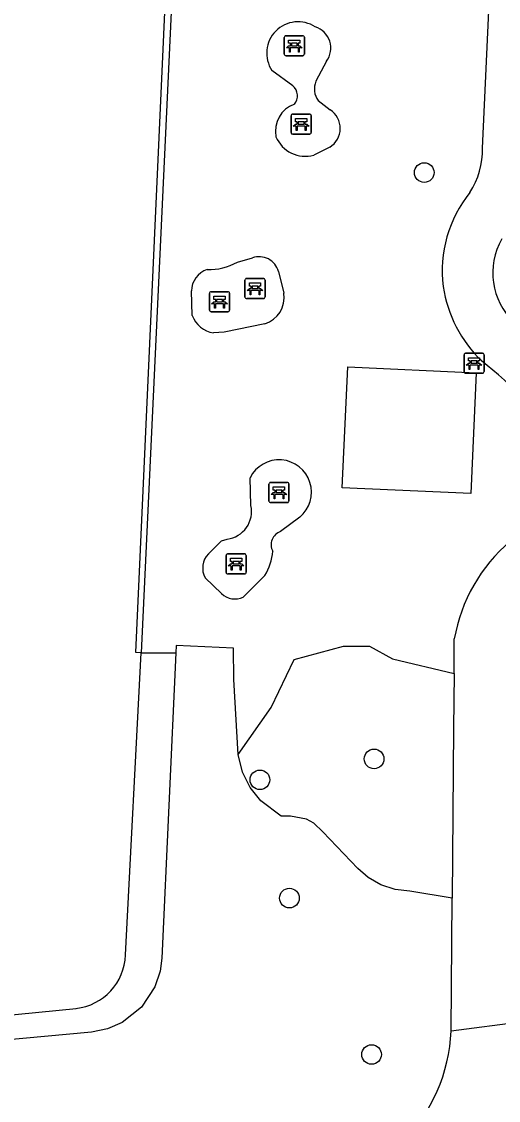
# Model space of a CAD drawing. Extents: x 160732 to 162105, y 387428 to 388479.
# Drawn here: x 160854.3 to 160878.1, y 387806.4 to 387860.3 of the extents above; entities that cross this region are included whole.
import ezdxf

# ---------------------------------------------------------------- set-up
doc = ezdxf.new("R2010")
doc.units = 0
for name, color, linetype in [('IMGEO_Bank', 7, 'Continuous'), ('IMGEO_Boom', 7, 'Continuous'), ('IMGEO_Groenvoorziening', 7, 'Continuous'), ('IMGEO_Kademuur', 7, 'Continuous'), ('IMGEO_Meer_plas_ven_vijver', 7, 'Continuous'), ('IMGEO_Voetpad_gesloten', 7, 'Continuous'), ('IMGEO_Voetpad_halfverhard', 7, 'Continuous')]:
    doc.layers.add(name, color=color, linetype=linetype)

msp = doc.modelspace()

# ---------------------------------------------------------------- linework, layer by layer
at = {"layer": 'IMGEO_Bank'}
for p, q in [((160867.436, 387858.649), (160867.436, 387859.49)), ((160867.436, 387859.49), (160867.436, 387858.649)), ((160867.511, 387859.574), (160868.352, 387859.574)), ((160868.352, 387859.574), (160867.511, 387859.574)), ((160868.436, 387859.499), (160868.436, 387858.658)), ((160868.436, 387858.658), (160868.436, 387859.499)), ((160868.133, 387858.972), (160867.74, 387858.972)), ((160867.745, 387859.08), (160867.745, 387859.186)), ((160867.789, 387859.186), (160867.789, 387859.08)), ((160868.077, 387859.192), (160867.795, 387859.192)), ((160867.795, 387859.074), (160868.077, 387859.074)), ((160868.083, 387859.08), (160868.083, 387859.186)), ((160868.127, 387859.186), (160868.127, 387859.08)), ((160868.361, 387858.574), (160867.52, 387858.574)), ((160867.52, 387858.574), (160868.361, 387858.574)), ((160867.777, 387854.735), (160867.777, 387855.576)), ((160867.777, 387855.576), (160867.777, 387854.735)), ((160867.852, 387855.66), (160868.693, 387855.66)), ((160868.693, 387855.66), (160867.852, 387855.66)), ((160868.086, 387855.166), (160868.086, 387855.272)), ((160868.13, 387855.272), (160868.13, 387855.166)), ((160868.418, 387855.278), (160868.136, 387855.278)), ((160868.136, 387855.16), (160868.418, 387855.16)), ((160868.424, 387855.166), (160868.424, 387855.272)), ((160868.468, 387855.272), (160868.468, 387855.166)), ((160868.777, 387855.585), (160868.777, 387854.744)), ((160868.777, 387854.744), (160868.777, 387855.585)), ((160868.702, 387854.66), (160867.861, 387854.66)), ((160867.861, 387854.66), (160868.702, 387854.66)), ((160868.474, 387855.058), (160868.081, 387855.058)), ((160865.474, 387846.523), (160865.474, 387847.364)), ((160865.474, 387847.364), (160865.474, 387846.523)), ((160865.549, 387847.448), (160866.39, 387847.448)), ((160866.39, 387847.448), (160865.549, 387847.448)), ((160865.783, 387846.954), (160865.783, 387847.06)), ((160865.827, 387847.06), (160865.827, 387846.954)), ((160866.115, 387847.066), (160865.833, 387847.066)), ((160866.121, 387846.954), (160866.121, 387847.06)), ((160866.165, 387847.06), (160866.165, 387846.954)), ((160866.474, 387847.373), (160866.474, 387846.532)), ((160866.474, 387846.532), (160866.474, 387847.373)), ((160863.703, 387845.865), (160863.703, 387846.706)), ((160863.703, 387846.706), (160863.703, 387845.865)), ((160863.778, 387846.79), (160864.619, 387846.79)), ((160864.619, 387846.79), (160863.778, 387846.79)), ((160864.703, 387846.715), (160864.703, 387845.874)), ((160864.703, 387845.874), (160864.703, 387846.715)), ((160866.171, 387846.846), (160865.778, 387846.846)), ((160865.833, 387846.948), (160866.115, 387846.948)), ((160864.4, 387846.188), (160864.007, 387846.188)), ((160864.012, 387846.296), (160864.012, 387846.402)), ((160864.056, 387846.402), (160864.056, 387846.296)), ((160864.344, 387846.408), (160864.062, 387846.408)), ((160864.062, 387846.29), (160864.344, 387846.29)), ((160864.35, 387846.296), (160864.35, 387846.402)), ((160864.394, 387846.402), (160864.394, 387846.296)), ((160866.399, 387846.448), (160865.558, 387846.448)), ((160865.558, 387846.448), (160866.399, 387846.448)), ((160864.628, 387845.79), (160863.787, 387845.79)), ((160863.787, 387845.79), (160864.628, 387845.79)), ((160876.405, 387842.79), (160876.405, 387843.631)), ((160876.405, 387843.631), (160876.405, 387842.79)), ((160876.48, 387843.715), (160877.321, 387843.715)), ((160877.321, 387843.715), (160876.48, 387843.715)), ((160876.714, 387843.221), (160876.714, 387843.327)), ((160876.758, 387843.327), (160876.758, 387843.221)), ((160877.046, 387843.333), (160876.764, 387843.333)), ((160877.052, 387843.221), (160877.052, 387843.327)), ((160877.096, 387843.327), (160877.096, 387843.221)), ((160877.405, 387843.64), (160877.405, 387842.799)), ((160877.405, 387842.799), (160877.405, 387843.64)), ((160877.102, 387843.113), (160876.709, 387843.113)), ((160876.764, 387843.215), (160877.046, 387843.215)), ((160877.33, 387842.715), (160876.489, 387842.715)), ((160876.489, 387842.715), (160877.33, 387842.715)), ((160866.67, 387836.338), (160866.67, 387837.179)), ((160866.67, 387837.179), (160866.67, 387836.338)), ((160866.745, 387837.263), (160867.586, 387837.263)), ((160867.586, 387837.263), (160866.745, 387837.263)), ((160866.979, 387836.769), (160866.979, 387836.875)), ((160867.023, 387836.875), (160867.023, 387836.769)), ((160867.311, 387836.881), (160867.029, 387836.881)), ((160867.317, 387836.769), (160867.317, 387836.875)), ((160867.361, 387836.875), (160867.361, 387836.769)), ((160867.67, 387837.188), (160867.67, 387836.347)), ((160867.67, 387836.347), (160867.67, 387837.188)), ((160867.367, 387836.661), (160866.974, 387836.661)), ((160867.029, 387836.763), (160867.311, 387836.763)), ((160867.595, 387836.263), (160866.754, 387836.263)), ((160866.754, 387836.263), (160867.595, 387836.263)), ((160864.529, 387832.773), (160864.529, 387833.614)), ((160864.529, 387833.614), (160864.529, 387832.773)), ((160864.604, 387833.698), (160865.445, 387833.698)), ((160865.445, 387833.698), (160864.604, 387833.698)), ((160865.529, 387833.623), (160865.529, 387832.782)), ((160865.529, 387832.782), (160865.529, 387833.623)), ((160865.226, 387833.096), (160864.833, 387833.096)), ((160864.838, 387833.204), (160864.838, 387833.31)), ((160864.882, 387833.31), (160864.882, 387833.204)), ((160865.17, 387833.316), (160864.888, 387833.316)), ((160864.888, 387833.198), (160865.17, 387833.198)), ((160865.176, 387833.204), (160865.176, 387833.31)), ((160865.22, 387833.31), (160865.22, 387833.204)), ((160865.454, 387832.698), (160864.613, 387832.698)), ((160864.613, 387832.698), (160865.454, 387832.698))]:
    msp.add_line(p, q, dxfattribs=at)
for points in [[(160867.683, 387858.972), (160867.541, 387858.972), (160867.653, 387859.074), (160867.739, 387859.074)], [(160867.739, 387859.192), (160867.653, 387859.192), (160867.653, 387859.353), (160868.216, 387859.353), (160868.216, 387859.192), (160868.133, 387859.192)], [(160867.733, 387858.965), (160867.733, 387858.758), (160867.69, 387858.758), (160867.69, 387858.965)], [(160868.133, 387859.074), (160868.216, 387859.074), (160868.328, 387858.972), (160868.189, 387858.972)], [(160868.183, 387858.965), (160868.183, 387858.758), (160868.139, 387858.758), (160868.139, 387858.965)], [(160868.024, 387855.058), (160867.882, 387855.058), (160867.994, 387855.16), (160868.08, 387855.16)], [(160868.08, 387855.278), (160867.994, 387855.278), (160867.994, 387855.439), (160868.557, 387855.439), (160868.557, 387855.278), (160868.474, 387855.278)], [(160868.474, 387855.16), (160868.557, 387855.16), (160868.669, 387855.058), (160868.53, 387855.058)], [(160868.074, 387855.051), (160868.074, 387854.844), (160868.031, 387854.844), (160868.031, 387855.051)], [(160868.524, 387855.051), (160868.524, 387854.844), (160868.48, 387854.844), (160868.48, 387855.051)], [(160865.777, 387847.066), (160865.691, 387847.066), (160865.691, 387847.227), (160866.254, 387847.227), (160866.254, 387847.066), (160866.171, 387847.066)], [(160864.006, 387846.408), (160863.92, 387846.408), (160863.92, 387846.569), (160864.483, 387846.569), (160864.483, 387846.408), (160864.4, 387846.408)], [(160865.721, 387846.846), (160865.579, 387846.846), (160865.691, 387846.948), (160865.777, 387846.948)], [(160865.771, 387846.839), (160865.771, 387846.632), (160865.728, 387846.632), (160865.728, 387846.839)], [(160866.171, 387846.948), (160866.254, 387846.948), (160866.366, 387846.846), (160866.227, 387846.846)], [(160866.221, 387846.839), (160866.221, 387846.632), (160866.177, 387846.632), (160866.177, 387846.839)], [(160863.95, 387846.188), (160863.808, 387846.188), (160863.92, 387846.29), (160864.006, 387846.29)], [(160864, 387846.181), (160864, 387845.974), (160863.957, 387845.974), (160863.957, 387846.181)], [(160864.4, 387846.29), (160864.483, 387846.29), (160864.595, 387846.188), (160864.456, 387846.188)], [(160864.45, 387846.181), (160864.45, 387845.974), (160864.406, 387845.974), (160864.406, 387846.181)], [(160876.708, 387843.333), (160876.622, 387843.333), (160876.622, 387843.494), (160877.185, 387843.494), (160877.185, 387843.333), (160877.102, 387843.333)], [(160876.652, 387843.113), (160876.51, 387843.113), (160876.622, 387843.215), (160876.708, 387843.215)], [(160876.702, 387843.106), (160876.702, 387842.899), (160876.659, 387842.899), (160876.659, 387843.106)], [(160877.102, 387843.215), (160877.185, 387843.215), (160877.297, 387843.113), (160877.158, 387843.113)], [(160877.152, 387843.106), (160877.152, 387842.899), (160877.108, 387842.899), (160877.108, 387843.106)], [(160866.973, 387836.881), (160866.887, 387836.881), (160866.887, 387837.042), (160867.45, 387837.042), (160867.45, 387836.881), (160867.367, 387836.881)], [(160866.917, 387836.661), (160866.775, 387836.661), (160866.887, 387836.763), (160866.973, 387836.763)], [(160866.967, 387836.654), (160866.967, 387836.447), (160866.924, 387836.447), (160866.924, 387836.654)], [(160867.367, 387836.763), (160867.45, 387836.763), (160867.562, 387836.661), (160867.423, 387836.661)], [(160867.417, 387836.654), (160867.417, 387836.447), (160867.373, 387836.447), (160867.373, 387836.654)], [(160864.776, 387833.096), (160864.634, 387833.096), (160864.746, 387833.198), (160864.832, 387833.198)], [(160864.832, 387833.316), (160864.746, 387833.316), (160864.746, 387833.477), (160865.309, 387833.477), (160865.309, 387833.316), (160865.226, 387833.316)], [(160864.826, 387833.089), (160864.826, 387832.882), (160864.783, 387832.882), (160864.783, 387833.089)], [(160865.226, 387833.198), (160865.309, 387833.198), (160865.421, 387833.096), (160865.282, 387833.096)], [(160865.276, 387833.089), (160865.276, 387832.882), (160865.232, 387832.882), (160865.232, 387833.089)]]:
    msp.add_lwpolyline(points, dxfattribs=at)
for centre, radius, start, end in [((160867.514, 387859.496), 0.0779, 92.4484, 184.2845), ((160867.514, 387859.496), 0.0779, 92.4484, 184.2845), ((160868.358, 387859.496), 0.0779, 2.4484, 94.2845), ((160868.358, 387859.496), 0.0779, 2.4484, 94.2845), ((160867.683, 387858.965), 0.00671, 2.8957, 87.1043), ((160867.74, 387858.965), 0.00671, 92.8957, 177.1043), ((160867.738, 387859.185), 0.00671, 2.8957, 87.1043), ((160867.738, 387859.081), 0.00671, 272.8957, 357.1043), ((160867.795, 387859.185), 0.00671, 92.8957, 177.1043), ((160867.795, 387859.081), 0.00671, 182.8957, 267.1043), ((160868.077, 387859.185), 0.00671, 2.8957, 87.1043), ((160868.077, 387859.081), 0.00671, 272.8957, 357.1043), ((160868.134, 387859.185), 0.00671, 92.8957, 177.1043), ((160868.134, 387859.081), 0.00671, 182.8957, 267.1043), ((160868.132, 387858.965), 0.00671, 2.8957, 87.1043), ((160868.189, 387858.965), 0.00671, 92.8957, 177.1043), ((160867.514, 387858.652), 0.0779, 182.4484, 274.2845), ((160867.514, 387858.652), 0.0779, 182.4484, 274.2845), ((160868.358, 387858.652), 0.0779, 272.4484, 4.2845), ((160868.358, 387858.652), 0.0779, 272.4484, 4.2845), ((160867.855, 387855.582), 0.0779, 92.4484, 184.2845), ((160867.855, 387855.582), 0.0779, 92.4484, 184.2845), ((160868.079, 387855.271), 0.00671, 2.8957, 87.1043), ((160868.079, 387855.167), 0.00671, 272.8957, 357.1043), ((160868.136, 387855.271), 0.00671, 92.8957, 177.1043), ((160868.136, 387855.167), 0.00671, 182.8957, 267.1043), ((160868.418, 387855.271), 0.00671, 2.8957, 87.1043), ((160868.418, 387855.167), 0.00671, 272.8957, 357.1043), ((160868.475, 387855.271), 0.00671, 92.8957, 177.1043), ((160868.475, 387855.167), 0.00671, 182.8957, 267.1043), ((160868.699, 387855.582), 0.0779, 2.4484, 94.2845), ((160868.699, 387855.582), 0.0779, 2.4484, 94.2845), ((160867.855, 387854.738), 0.0779, 182.4484, 274.2845), ((160867.855, 387854.738), 0.0779, 182.4484, 274.2845), ((160868.024, 387855.051), 0.00671, 2.8957, 87.1043), ((160868.081, 387855.051), 0.00671, 92.8957, 177.1043), ((160868.473, 387855.051), 0.00671, 2.8957, 87.1043), ((160868.53, 387855.051), 0.00671, 92.8957, 177.1043), ((160868.699, 387854.738), 0.0779, 272.4484, 4.2845), ((160868.699, 387854.738), 0.0779, 272.4484, 4.2845), ((160865.552, 387847.37), 0.0779, 92.4484, 184.2845), ((160865.552, 387847.37), 0.0779, 92.4484, 184.2845), ((160865.776, 387847.059), 0.00671, 2.8957, 87.1043), ((160865.833, 387847.059), 0.00671, 92.8957, 177.1043), ((160866.115, 387847.059), 0.00671, 2.8957, 87.1043), ((160866.172, 387847.059), 0.00671, 92.8957, 177.1043), ((160866.396, 387847.37), 0.0779, 2.4484, 94.2845), ((160866.396, 387847.37), 0.0779, 2.4484, 94.2845), ((160863.781, 387846.712), 0.0779, 92.4484, 184.2845), ((160863.781, 387846.712), 0.0779, 92.4484, 184.2845), ((160864.625, 387846.712), 0.0779, 2.4484, 94.2845), ((160864.625, 387846.712), 0.0779, 2.4484, 94.2845), ((160865.552, 387846.526), 0.0779, 182.4484, 274.2845), ((160865.552, 387846.526), 0.0779, 182.4484, 274.2845), ((160865.721, 387846.839), 0.00671, 2.8957, 87.1043), ((160865.778, 387846.839), 0.00671, 92.8957, 177.1043), ((160865.776, 387846.955), 0.00671, 272.8957, 357.1043), ((160865.833, 387846.955), 0.00671, 182.8957, 267.1043), ((160866.115, 387846.955), 0.00671, 272.8957, 357.1043), ((160866.172, 387846.955), 0.00671, 182.8957, 267.1043), ((160866.17, 387846.839), 0.00671, 2.8957, 87.1043), ((160866.227, 387846.839), 0.00671, 92.8957, 177.1043), ((160866.396, 387846.526), 0.0779, 272.4484, 4.2845), ((160866.396, 387846.526), 0.0779, 272.4484, 4.2845), ((160863.95, 387846.181), 0.00671, 2.8957, 87.1043), ((160864.007, 387846.181), 0.00671, 92.8957, 177.1043), ((160864.005, 387846.401), 0.00671, 2.8957, 87.1043), ((160864.005, 387846.297), 0.00671, 272.8957, 357.1043), ((160864.062, 387846.401), 0.00671, 92.8957, 177.1043), ((160864.062, 387846.297), 0.00671, 182.8957, 267.1043), ((160864.344, 387846.401), 0.00671, 2.8957, 87.1043), ((160864.344, 387846.297), 0.00671, 272.8957, 357.1043), ((160864.401, 387846.401), 0.00671, 92.8957, 177.1043), ((160864.401, 387846.297), 0.00671, 182.8957, 267.1043), ((160864.399, 387846.181), 0.00671, 2.8957, 87.1043), ((160864.456, 387846.181), 0.00671, 92.8957, 177.1043), ((160863.781, 387845.868), 0.0779, 182.4484, 274.2845), ((160863.781, 387845.868), 0.0779, 182.4484, 274.2845), ((160864.625, 387845.868), 0.0779, 272.4484, 4.2845), ((160864.625, 387845.868), 0.0779, 272.4484, 4.2845), ((160876.483, 387843.637), 0.0779, 92.4484, 184.2845), ((160876.483, 387843.637), 0.0779, 92.4484, 184.2845), ((160876.707, 387843.326), 0.00671, 2.8957, 87.1043), ((160876.764, 387843.326), 0.00671, 92.8957, 177.1043), ((160877.046, 387843.326), 0.00671, 2.8957, 87.1043), ((160877.103, 387843.326), 0.00671, 92.8957, 177.1043), ((160877.327, 387843.637), 0.0779, 2.4484, 94.2845), ((160877.327, 387843.637), 0.0779, 2.4484, 94.2845), ((160876.483, 387842.793), 0.0779, 182.4484, 274.2845), ((160876.483, 387842.793), 0.0779, 182.4484, 274.2845), ((160876.652, 387843.106), 0.00671, 2.8957, 87.1043), ((160876.709, 387843.106), 0.00671, 92.8957, 177.1043), ((160876.707, 387843.222), 0.00671, 272.8957, 357.1043), ((160876.764, 387843.222), 0.00671, 182.8957, 267.1043), ((160877.046, 387843.222), 0.00671, 272.8957, 357.1043), ((160877.103, 387843.222), 0.00671, 182.8957, 267.1043), ((160877.101, 387843.106), 0.00671, 2.8957, 87.1043), ((160877.158, 387843.106), 0.00671, 92.8957, 177.1043), ((160877.327, 387842.793), 0.0779, 272.4484, 4.2845), ((160877.327, 387842.793), 0.0779, 272.4484, 4.2845), ((160866.748, 387837.185), 0.0779, 92.4484, 184.2845), ((160866.748, 387837.185), 0.0779, 92.4484, 184.2845), ((160866.972, 387836.874), 0.00671, 2.8957, 87.1043), ((160867.029, 387836.874), 0.00671, 92.8957, 177.1043), ((160867.311, 387836.874), 0.00671, 2.8957, 87.1043), ((160867.368, 387836.874), 0.00671, 92.8957, 177.1043), ((160867.592, 387837.185), 0.0779, 2.4484, 94.2845), ((160867.592, 387837.185), 0.0779, 2.4484, 94.2845), ((160866.748, 387836.341), 0.0779, 182.4484, 274.2845), ((160866.748, 387836.341), 0.0779, 182.4484, 274.2845), ((160866.917, 387836.654), 0.00671, 2.8957, 87.1043), ((160866.974, 387836.654), 0.00671, 92.8957, 177.1043), ((160866.972, 387836.77), 0.00671, 272.8957, 357.1043), ((160867.029, 387836.77), 0.00671, 182.8957, 267.1043), ((160867.311, 387836.77), 0.00671, 272.8957, 357.1043), ((160867.368, 387836.77), 0.00671, 182.8957, 267.1043), ((160867.366, 387836.654), 0.00671, 2.8957, 87.1043), ((160867.423, 387836.654), 0.00671, 92.8957, 177.1043), ((160867.592, 387836.341), 0.0779, 272.4484, 4.2845), ((160867.592, 387836.341), 0.0779, 272.4484, 4.2845), ((160864.607, 387833.62), 0.0779, 92.4484, 184.2845), ((160864.607, 387833.62), 0.0779, 92.4484, 184.2845), ((160865.451, 387833.62), 0.0779, 2.4484, 94.2845), ((160865.451, 387833.62), 0.0779, 2.4484, 94.2845), ((160864.776, 387833.089), 0.00671, 2.8957, 87.1043), ((160864.833, 387833.089), 0.00671, 92.8957, 177.1043), ((160864.831, 387833.309), 0.00671, 2.8957, 87.1043), ((160864.831, 387833.205), 0.00671, 272.8957, 357.1043), ((160864.888, 387833.309), 0.00671, 92.8957, 177.1043), ((160864.888, 387833.205), 0.00671, 182.8957, 267.1043), ((160865.17, 387833.309), 0.00671, 2.8957, 87.1043), ((160865.17, 387833.205), 0.00671, 272.8957, 357.1043), ((160865.227, 387833.309), 0.00671, 92.8957, 177.1043), ((160865.227, 387833.205), 0.00671, 182.8957, 267.1043), ((160865.225, 387833.089), 0.00671, 2.8957, 87.1043), ((160865.282, 387833.089), 0.00671, 92.8957, 177.1043), ((160864.607, 387832.776), 0.0779, 182.4484, 274.2845), ((160864.607, 387832.776), 0.0779, 182.4484, 274.2845), ((160865.451, 387832.776), 0.0779, 272.4484, 4.2845), ((160865.451, 387832.776), 0.0779, 272.4484, 4.2845)]:
    msp.add_arc(centre, radius, start, end, dxfattribs=at)
at = {"layer": 'IMGEO_Boom'}
for centre in [(160874.418, 387852.738), (160871.918, 387823.459), (160866.218, 387822.416), (160867.691, 387816.51), (160871.791, 387808.699)]:
    msp.add_circle(centre, 0.489, dxfattribs=at)
at = {"layer": 'IMGEO_Groenvoorziening'}
for points in [[(160877.016, 387842.74), (160876.738, 387836.705), (160870.332, 387837.002), (160870.61, 387843.038), (160877.016, 387842.74)], [(160862.016, 387828.759), (160861.319, 387813.515), (160861.233, 387812.861), (160860.976, 387812.086), (160860.306, 387811.067), (160859.353, 387810.304), (160858.606, 387809.977), (160857.807, 387809.812), (160833.652, 387807.591), (160831.796, 387807.433), (160823.47, 387806.965), (160805.409, 387806.269)], [(160860.296, 387828.759), (160862.016, 387828.759)], [(160865.137, 387823.686), (160864.911, 387827.432), (160864.901, 387828.996), (160862.033, 387829.129), (160862.016, 387828.759)], [(160865.137, 387823.686), (160866.788, 387826.024), (160867.926, 387828.418), (160870.398, 387829.086), (160871.692, 387829.086), (160872.83, 387828.458), (160875.905, 387827.728)], [(160875.811, 387816.5), (160873.706, 387816.854), (160872.968, 387816.931), (160872.253, 387817.164), (160871.615, 387817.533), (160871.104, 387817.984), (160869.352, 387819.826), (160868.905, 387820.252), (160868.547, 387820.448), (160867.74, 387820.6), (160867.282, 387820.6), (160866.265, 387821.359), (160865.731, 387822.033), (160865.355, 387822.799), (160865.137, 387823.686)]]:
    msp.add_lwpolyline(points, dxfattribs=at)
at = {"layer": 'IMGEO_Kademuur'}
for points in [[(160860.296, 387828.759), (160860.027, 387828.774), (160861.654, 387864.785), (160863.761, 387908.821)], [(160862.886, 387884.226), (160860.296, 387828.759)]]:
    msp.add_lwpolyline(points, dxfattribs=at)
at = {"layer": 'IMGEO_Meer_plas_ven_vijver'}
for points in [[(160859.513, 387813.668), (160860.296, 387828.759)], [(160833.157, 387808.439), (160833.653, 387808.475), (160846.043, 387809.912), (160857.041, 387811.003)]]:
    msp.add_lwpolyline(points, dxfattribs=at)
msp.add_arc((160856.742, 387813.759), 2.772, 276.1832, 358.1201, dxfattribs=at)
at = {"layer": 'IMGEO_Voetpad_gesloten'}
for points in [[(160877.333, 387853.964), (160878.001, 387868.766)], [(160865.094, 387848.267), (160865.853, 387848.482)], [(160867.139, 387847.805), (160867.405, 387846.712)], [(160862.836, 387845.593), (160862.799, 387846.825)], [(160866.465, 387845.186), (160864.443, 387844.772), (160863.899, 387844.734)], [(160878.121, 387842.63), (160877.285, 387843.339)], [(160865.771, 387836.114), (160865.726, 387837.494)], [(160868.204, 387835.53), (160867.243, 387834.814)], [(160863.646, 387833.699), (160864.31, 387834.347)], [(160864.31, 387834.347), (160864.587, 387834.435)], [(160864.301, 387831.714), (160863.484, 387832.5)], [(160866.469, 387832.612), (160865.387, 387831.542)], [(160875.905, 387827.728), (160875.919, 387829.455)], [(160875.905, 387827.728), (160875.882, 387824.973), (160875.811, 387816.5)], [(160875.756, 387809.869), (160875.811, 387816.5)], [(160879.337, 387810.332), (160875.756, 387809.869)]]:
    msp.add_lwpolyline(points, dxfattribs=at)
for centre, radius, start, end in [((160873.253, 387853.925), 4.08, 327.6508, 0.5469), ((160881.593, 387847.807), 6.279, 141.1923, 186.9427), ((160881.215, 387847.727), 3.379, 149.9063, 226.4854), ((160863.712, 387850.674), 2.775, 267.4664, 299.8704), ((160866.18, 387847.543), 0.994, 15.2572, 109.2147), ((160863.966, 387846.796), 1.167, 108.8435, 178.5842), ((160881.762, 387848.016), 6.474, 188.6026, 226.2568), ((160866.069, 387846.482), 1.355, 286.9737, 9.7611), ((160864.134, 387846.112), 1.398, 201.7904, 260.3269), ((160874.606, 387838.145), 5.698, 349.1183, 51.9148), ((160867.175, 387836.777), 1.617, 309.5149, 153.6862), ((160864.409, 387835.818), 1.394, 277.3382, 12.2803), ((160867.475, 387834.158), 0.696, 109.4451, 207.9808), ((160884.089, 387828.013), 8.296, 130.4631, 169.9914), ((160864.399, 387832.987), 1.037, 136.6051, 208.0053), ((160864.205, 387834.011), 2.661, 328.2999, 356.1323), ((160864.969, 387832.416), 0.969, 226.4175, 295.5831), ((160867.531, 387810.183), 8.231, 314.6536, 357.8134)]:
    msp.add_arc(centre, radius, start, end, dxfattribs=at)
at = {"layer": 'IMGEO_Voetpad_halfverhard'}
for points in [[(160867.864, 387857.07), (160866.82, 387857.834)], [(160869.536, 387858.296), (160869.016, 387857.295)], [(160869.118, 387856.332), (160869.719, 387855.873)], [(160869.7, 387854.002), (160868.913, 387853.614)]]:
    msp.add_lwpolyline(points, dxfattribs=at)
for centre, radius, start, end in [((160868.125, 387858.7), 1.567, 56.943, 213.5588), ((160868.653, 387858.958), 1.104, 323.1311, 72.7549), ((160869.965, 387856.909), 1.024, 157.8411, 214.2512), ((160867.443, 387856.575), 0.65, 319.469, 49.6242), ((160868.408, 387854.816), 1.416, 109.4315, 191.6587), ((160869.125, 387854.943), 1.103, 301.4232, 57.4131), ((160868.476, 387855.123), 1.571, 202.17, 286.1626)]:
    msp.add_arc(centre, radius, start, end, dxfattribs=at)

doc.saveas('drawing.dxf')
